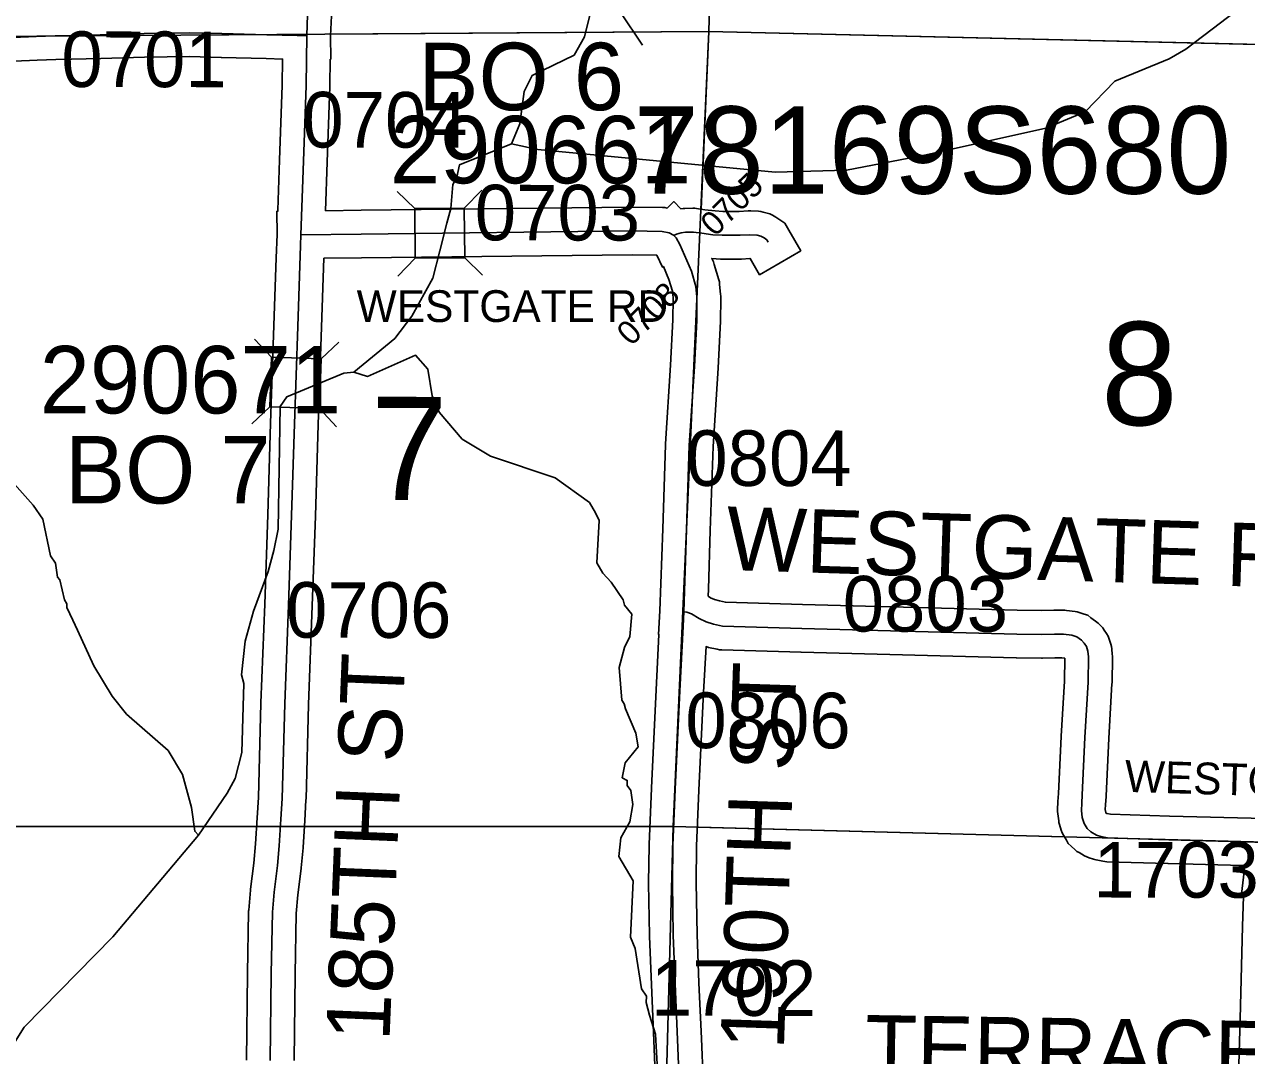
# Model space of a CAD drawing. Extents: x -132.8 to -73.3, y -60 to -26.
# Drawn here: x -121.343 to -119.804, y -34.693 to -33.394 of the extents above; entities that cross this region are included whole.
import ezdxf

# ---------------------------------------------------------------- set-up
doc = ezdxf.new("R2010")
doc.units = 0
for name, color, linetype in [('tdCoHydroRiver', 7, 'Continuous'), ('tdCoSecRdNmbr', 7, 'Continuous'), ('tdCoSecRdTxt', 7, 'Continuous'), ('tdCoSecRteBand', 7, 'Continuous'), ('tdCoSecRteCL', 7, 'Continuous'), ('tdCoSectLine', 7, 'Continuous'), ('tdCoSectLinePart', 7, 'Continuous'), ('tdCoSectNmbr', 7, 'Continuous'), ('tdCoStrucDivPri', 7, 'Continuous'), ('tdCoStrucPriMaintName', 7, 'Continuous'), ('tdCoStrucSec', 7, 'Continuous'), ('tdCoStrucSecCoName', 7, 'Continuous'), ('tdCoStrucSecFHWANum', 7, 'Continuous'), ('tdCoSurfGravel', 7, 'Continuous')]:
    doc.layers.add(name, color=color, linetype=linetype)

msp = doc.modelspace()

# ---------------------------------------------------------------- linework, layer by layer
at = {"layer": 'tdCoHydroRiver'}
for points in [[(-119.4582, -32.476), (-119.593, -32.4992), (-119.6854, -32.5314), (-119.8687, -32.5391), (-119.9638, -32.5507), (-119.9879, -32.569), (-120.0303, -32.6168), (-120.1056, -32.659), (-120.1286, -32.6915), (-120.1674, -32.7851), (-120.199, -32.8727), (-120.2247, -32.9208), (-120.2672, -32.9749), (-120.2932, -33.0042), (-120.4166, -33.1317), (-120.475, -33.1885), (-120.6008, -33.2892), (-120.6141, -33.3156), (-120.6372, -33.4097), (-120.6504, -33.433), (-120.7032, -33.4584), (-120.7132, -33.4786), (-120.719, -33.5194), (-120.7292, -33.5444)], [(-119.7741, -33.3574), (-119.8044, -33.3676), (-119.8366, -33.392), (-119.8801, -33.4255), (-119.901, -33.4375), (-119.9696, -33.4656), (-120.0069, -33.5041), (-120.0564, -33.5248), (-120.2072, -33.5586), (-120.3072, -33.5779), (-120.3972, -33.5802), (-120.6962, -33.5516), (-120.7292, -33.5444)], [(-120.7292, -33.5444), (-120.7946, -33.571), (-120.7982, -33.5867), (-120.8032, -33.596), (-120.8055, -33.6259), (-120.8108, -33.6447), (-120.8196, -33.6792), (-120.8284, -33.7136), (-120.855, -33.7618), (-120.8762, -33.7896), (-120.9279, -33.8324)], [(-120.5459, -34.704), (-120.548, -34.6661), (-120.5553, -34.6423), (-120.5596, -34.6264), (-120.5593, -34.6185), (-120.5654, -34.6089), (-120.5735, -34.5582), (-120.5794, -34.5438), (-120.5759, -34.4729), (-120.594, -34.4425), (-120.5918, -34.4189), (-120.5802, -34.3987), (-120.5765, -34.3767), (-120.5792, -34.3593), (-120.5837, -34.3528), (-120.5836, -34.3465), (-120.5898, -34.3432), (-120.5861, -34.3244), (-120.5698, -34.3043), (-120.5725, -34.2869), (-120.5859, -34.2565), (-120.5873, -34.2502), (-120.5903, -34.2454), (-120.5939, -34.2043), (-120.5869, -34.1792), (-120.5802, -34.1652), (-120.5779, -34.1369), (-120.5871, -34.1256), (-120.5885, -34.1192), (-120.6036, -34.0967), (-120.6144, -34.0854), (-120.6219, -34.0726), (-120.6189, -34.019), (-120.6234, -34.0095), (-120.6309, -33.9966), (-120.6743, -33.9655), (-120.7556, -33.938), (-120.7913, -33.9166), (-120.8204, -33.8826), (-120.8293, -33.8619), (-120.8347, -33.8286), (-120.85, -33.8109), (-120.9107, -33.8376), (-120.9279, -33.8324)], [(-120.9279, -33.8324), (-120.9406, -33.8336), (-121.0124, -33.8632), (-121.0206, -33.8756), (-121.0232, -34.0301), (-121.0286, -34.0568), (-121.0357, -34.0834), (-121.0544, -34.1334), (-121.0649, -34.171), (-121.0692, -34.2135), (-121.0663, -34.2246), (-121.0687, -34.3113), (-121.0774, -34.3442), (-121.0874, -34.3628), (-121.1235, -34.4155)], [(-121.1235, -34.4155), (-121.1281, -34.4106), (-121.1321, -34.3805), (-121.1436, -34.3392), (-121.1617, -34.3087), (-121.2141, -34.2632), (-121.2324, -34.2406), (-121.2551, -34.2021), (-121.276, -34.1574), (-121.2819, -34.1446), (-121.2894, -34.1286), (-121.2893, -34.1239), (-121.2923, -34.1191), (-121.2979, -34.0937), (-121.301, -34.0904), (-121.3037, -34.073), (-121.3097, -34.0634), (-121.3195, -34.0174), (-121.3317, -33.9997), (-121.4098, -33.9124)], [(-121.1235, -34.4155), (-121.2312, -34.5435), (-121.3431, -34.6572), (-121.3563, -34.6789), (-121.364, -34.7291), (-121.3659, -34.7417), (-121.3807, -34.7618), (-121.4552, -34.8355), (-121.5311, -34.8981), (-121.5775, -34.9221), (-121.6035, -34.9482), (-121.6494, -35.0116)]]:
    msp.add_lwpolyline(points, dxfattribs=at)
at = {"layer": 'tdCoSecRteBand'}
for points in [[(-120.956, -33.3835), (-120.9571, -33.4086), (-120.9569, -33.4379), (-120.9575, -33.4379), (-120.9579, -33.4716), (-120.958, -33.4719), (-120.958, -33.4723), (-120.9614, -33.5675), (-120.9635, -33.6288), (-120.9188, -33.6283), (-120.9188, -33.6283), (-120.9188, -33.6283), (-120.5778, -33.6243), (-120.5774, -33.6243), (-120.577, -33.6243), (-120.5393, -33.6248), (-120.5362, -33.6249), (-120.5332, -33.6255), (-120.5331, -33.6255), (-120.525, -33.6174), (-120.516, -33.6264), (-120.5131, -33.6262), (-120.5121, -33.6261), (-120.5111, -33.626), (-120.501, -33.6258), (-120.4985, -33.6257), (-120.4961, -33.6261), (-120.4857, -33.6275), (-120.473, -33.6291), (-120.463, -33.6297), (-120.4425, -33.6297), (-120.4313, -33.6291), (-120.4296, -33.629), (-120.4279, -33.629), (-120.4183, -33.6295), (-120.4152, -33.6297), (-120.4122, -33.6305), (-120.4075, -33.6317), (-120.4038, -33.6327), (-120.4004, -33.6346), (-120.3965, -33.6368), (-120.3951, -33.6376), (-120.3938, -33.6385), (-120.3903, -33.641), (-120.3851, -33.6447), (-120.3818, -33.6503), (-120.3801, -33.6533), (-120.365, -33.6792), (-120.4168, -33.7094), (-120.4287, -33.6891), (-120.4293, -33.689), (-120.4397, -33.6897), (-120.4406, -33.6897), (-120.4415, -33.6897), (-120.464, -33.6897), (-120.4649, -33.6897), (-120.4659, -33.6897), (-120.477, -33.689), (-120.4751, -33.6932), (-120.4744, -33.6949), (-120.4739, -33.6966), (-120.4683, -33.7159), (-120.4674, -33.7186), (-120.4672, -33.7215), (-120.4659, -33.7343), (-120.4658, -33.7359), (-120.4658, -33.7374), (-120.4658, -33.7401), (-120.466, -33.7673), (-120.466, -33.7679), (-120.4661, -33.7685), (-120.469, -33.8267), (-120.469, -33.8269), (-120.4691, -33.8271), (-120.4754, -33.926), (-120.4789, -34.0316), (-120.4789, -34.0316), (-120.4789, -34.0317), (-120.4814, -34.1054), (-120.4817, -34.1143), (-120.4785, -34.1164), (-120.4735, -34.1187), (-120.4673, -34.1205), (-120.4599, -34.1221), (-120.363, -34.125), (-120.0924, -34.1322), (-120.0617, -34.1326), (-120.0463, -34.1322), (-120.0459, -34.1322), (-120.0454, -34.1322), (-120.0343, -34.1322), (-120.0323, -34.1322), (-120.0303, -34.1324), (-120.0194, -34.1339), (-120.0168, -34.1343), (-120.0143, -34.1351), (-120.0082, -34.137), (-120.0035, -34.1385), (-119.9995, -34.1415), (-119.9938, -34.1457), (-119.992, -34.147), (-119.9904, -34.1486), (-119.9867, -34.1523), (-119.9845, -34.1545), (-119.9828, -34.1572), (-119.98, -34.1614), (-119.9779, -34.1648), (-119.9767, -34.1686), (-119.9747, -34.1747), (-119.9737, -34.1777), (-119.9734, -34.1808), (-119.9727, -34.1879), (-119.9725, -34.1897), (-119.9725, -34.1915), (-119.973, -34.2233), (-119.973, -34.224), (-119.9731, -34.2246), (-119.9772, -34.2939), (-119.9804, -34.366), (-119.9804, -34.3663), (-119.9805, -34.3667), (-119.9812, -34.3771), (-119.9815, -34.3833), (-119.981, -34.3868), (-119.9808, -34.3877), (-119.9805, -34.3878), (-119.9797, -34.3881), (-119.9751, -34.389), (-119.9008, -34.3914), (-119.7806, -34.3947)], [(-121.0631, -34.699), (-121.0618, -34.5897), (-121.0618, -34.5896), (-121.0618, -34.5895), (-121.0604, -34.512), (-121.0603, -34.511), (-121.0602, -34.51), (-121.058, -34.4848), (-121.058, -34.4843), (-121.0579, -34.4837), (-121.0538, -34.4508), (-121.0516, -34.4265), (-121.0496, -34.3936), (-121.048, -34.368), (-121.0448, -34.2492), (-121.0448, -34.249), (-121.0448, -34.2489), (-121.0401, -34.1246), (-121.0362, -34.0118), (-121.0327, -33.8964), (-121.0327, -33.8964), (-121.0327, -33.8963), (-121.0285, -33.7735), (-121.0256, -33.6881), (-121.0257, -33.6881), (-121.0246, -33.6589), (-121.025, -33.6296), (-121.0236, -33.6295), (-121.0236, -33.6282), (-121.0214, -33.5653), (-121.0214, -33.5653), (-121.0214, -33.5653), (-121.0179, -33.4705), (-121.0175, -33.4377), (-121.0384, -33.4371), (-121.0948, -33.4357), (-121.0948, -33.4357), (-121.1344, -33.4347), (-121.1913, -33.4355), (-121.2463, -33.4371), (-121.2463, -33.4371), (-121.2463, -33.4371), (-121.2836, -33.438), (-121.2837, -33.438), (-121.2838, -33.438), (-121.303, -33.4384), (-121.3266, -33.4392), (-121.3561, -33.4404)], [(-120.548, -34.7268), (-120.5502, -34.6741), (-120.5531, -34.604), (-120.5531, -34.604), (-120.5531, -34.604), (-120.5556, -34.5428), (-120.5556, -34.5424), (-120.5556, -34.5421), (-120.5566, -34.4762), (-120.5566, -34.4758), (-120.5566, -34.4755), (-120.5561, -34.4279), (-120.5561, -34.4274), (-120.5561, -34.4269), (-120.5544, -34.3871), (-120.5531, -34.3561), (-120.5531, -34.356), (-120.5531, -34.356), (-120.5472, -34.2324), (-120.5472, -34.2323), (-120.5472, -34.2323), (-120.5436, -34.1626), (-120.5441, -34.1625), (-120.5424, -34.1329), (-120.5388, -34.0296), (-120.5354, -33.9236), (-120.5354, -33.9231), (-120.5353, -33.9227), (-120.529, -33.8235), (-120.526, -33.7661), (-120.5258, -33.7396), (-120.5258, -33.7385), (-120.5266, -33.7301), (-120.531, -33.7153), (-120.5379, -33.6992), (-120.5392, -33.6998), (-120.5464, -33.6847), (-120.5774, -33.6843), (-120.9181, -33.6883), (-120.9656, -33.6888), (-120.9686, -33.7755), (-120.9686, -33.7755), (-120.9686, -33.7756), (-120.9728, -33.8983), (-120.9762, -34.0136), (-120.9762, -34.0137), (-120.9762, -34.0138), (-120.9802, -34.1267), (-120.9802, -34.1268), (-120.9802, -34.1268), (-120.9848, -34.251), (-120.988, -34.3701), (-120.9881, -34.3707), (-120.9881, -34.3712), (-120.9897, -34.3973), (-120.9918, -34.4306), (-120.9918, -34.431), (-120.9918, -34.4314), (-120.9941, -34.4566), (-120.9941, -34.4571), (-120.9942, -34.4577), (-120.9983, -34.4906), (-121.0004, -34.5142), (-121.0018, -34.5905), (-121.0031, -34.6995)], [(-119.8149, -34.7623), (-119.8117, -34.6471), (-119.8085, -34.5307), (-119.8085, -34.5306), (-119.8085, -34.5306), (-119.8074, -34.4922), (-119.8077, -34.4922), (-119.8076, -34.49), (-119.8098, -34.4898), (-119.8065, -34.4613), (-119.8063, -34.454), (-119.8084, -34.4539), (-119.9025, -34.4513), (-119.9025, -34.4513), (-119.9026, -34.4513), (-119.9796, -34.4489), (-119.982, -34.4488), (-119.9845, -34.4483), (-119.9931, -34.4466), (-119.9947, -34.4462), (-119.9963, -34.4457), (-120.0017, -34.444), (-120.0048, -34.443), (-120.0075, -34.4415), (-120.0144, -34.4375), (-120.0172, -34.4359), (-120.0196, -34.4338), (-120.0246, -34.4293), (-120.0281, -34.4262), (-120.0305, -34.422), (-120.0342, -34.4156), (-120.0359, -34.4126), (-120.0369, -34.4092), (-120.0391, -34.4019), (-120.0398, -34.3997), (-120.0401, -34.3975), (-120.0413, -34.3888), (-120.0417, -34.3859), (-120.0416, -34.383), (-120.0411, -34.3737), (-120.0411, -34.3734), (-120.0411, -34.3731), (-120.0404, -34.3629), (-120.0372, -34.291), (-120.0372, -34.2908), (-120.0371, -34.2906), (-120.033, -34.2217), (-120.0325, -34.1927), (-120.0364, -34.1922), (-120.045, -34.1922), (-120.0605, -34.1926), (-120.0612, -34.1927), (-120.0619, -34.1926), (-120.0935, -34.1922), (-120.0936, -34.1922), (-120.0938, -34.1921), (-120.3646, -34.185), (-120.3646, -34.185), (-120.3647, -34.185), (-120.4646, -34.182), (-120.4674, -34.182), (-120.4702, -34.1813), (-120.4813, -34.1789), (-120.4822, -34.1787), (-120.4831, -34.1784), (-120.4843, -34.178), (-120.4873, -34.2353), (-120.4932, -34.3587), (-120.4945, -34.3896), (-120.4961, -34.4289), (-120.4966, -34.4757), (-120.4956, -34.5408), (-120.4932, -34.6015), (-120.4902, -34.6715), (-120.4902, -34.6715), (-120.4902, -34.6715), (-120.488, -34.7238)]]:
    msp.add_lwpolyline(points, dxfattribs=at)
at = {"layer": 'tdCoSecRteCL'}
for points in [[(-120.9871, -33.4081), (-120.986, -33.3822), (-120.9834, -33.3105), (-120.9821, -33.2787), (-120.9814, -33.264), (-120.9797, -33.2254), (-120.9785, -33.1867), (-120.9769, -33.1554)], [(-121.3573, -33.4104), (-121.3277, -33.4092), (-121.3038, -33.4084), (-121.2843, -33.408), (-121.2471, -33.4071), (-121.1919, -33.4055), (-121.1342, -33.4047), (-121.0941, -33.4057), (-121.0376, -33.4071), (-120.9994, -33.4082), (-120.9871, -33.4081)], [(-120.9946, -33.6592), (-120.9914, -33.5664), (-120.9879, -33.4712), (-120.9871, -33.4081)], [(-121.0331, -34.6993), (-121.0318, -34.5901), (-121.0304, -34.5126), (-121.0281, -34.4875), (-121.0239, -34.4539), (-121.0217, -34.4288), (-121.0197, -34.3954), (-121.018, -34.3693), (-121.0148, -34.25), (-121.0101, -34.1257), (-121.0062, -34.0128), (-121.0027, -33.8973), (-120.9985, -33.7745), (-120.9951, -33.6727), (-120.9946, -33.6592)], [(-120.9946, -33.6592), (-120.9185, -33.6583), (-120.5774, -33.6543), (-120.5397, -33.6548), (-120.5308, -33.6568), (-120.5254, -33.6595), (-120.525, -33.6599)], [(-120.525, -33.6599), (-120.5217, -33.6583), (-120.5158, -33.6565), (-120.5103, -33.656), (-120.5002, -33.6558), (-120.4896, -33.6573), (-120.4758, -33.659), (-120.464, -33.6597), (-120.4415, -33.6597), (-120.4295, -33.659), (-120.4198, -33.6595), (-120.4152, -33.6607), (-120.4112, -33.6629), (-120.4078, -33.6654), (-120.406, -33.6684)], [(-120.5124, -34.1343), (-120.5089, -34.0306), (-120.5054, -33.9246), (-120.499, -33.8252), (-120.496, -33.767), (-120.4958, -33.7399), (-120.4958, -33.7372), (-120.497, -33.7244), (-120.5027, -33.7051), (-120.5172, -33.6713), (-120.5219, -33.6629), (-120.525, -33.6599)], [(-120.518, -34.7256), (-120.5202, -34.6728), (-120.5232, -34.6028), (-120.5256, -34.5416), (-120.5266, -34.4758), (-120.5261, -34.4282), (-120.5245, -34.3884), (-120.5232, -34.3574), (-120.5172, -34.2338), (-120.5131, -34.1527), (-120.5124, -34.1343)], [(-120.5124, -34.1343), (-120.5085, -34.1345), (-120.5026, -34.1365), (-120.493, -34.1427), (-120.4841, -34.1469), (-120.4748, -34.1496), (-120.4637, -34.152), (-120.3638, -34.155), (-120.093, -34.1622), (-120.0615, -34.1627), (-120.0454, -34.1622), (-120.0343, -34.1622), (-120.0235, -34.1636), (-120.0173, -34.1656), (-120.0116, -34.1698), (-120.0079, -34.1735), (-120.0052, -34.1777), (-120.0033, -34.1839), (-120.0025, -34.191), (-120.003, -34.2228), (-120.0072, -34.2924), (-120.0104, -34.3646), (-120.0111, -34.3752), (-120.0116, -34.3846), (-120.0104, -34.3932), (-120.0082, -34.4006), (-120.0045, -34.407), (-119.9996, -34.4115), (-119.9926, -34.4154), (-119.9872, -34.4172), (-119.9786, -34.4189), (-119.9016, -34.4213), (-119.7775, -34.4248)]]:
    msp.add_lwpolyline(points, dxfattribs=at)
at = {"layer": 'tdCoSectLine'}
for points in [[(-120.4806, -33.4032), (-120.4533, -32.4055)], [(-121.3879, -33.4095), (-120.4806, -33.4032)], [(-120.5255, -34.4045), (-120.4806, -33.4032)], [(-120.4806, -33.4032), (-119.4887, -33.4264)], [(-121.4178, -34.4045), (-120.5255, -34.4045)], [(-120.5451, -35.4009), (-120.5407, -34.9713), (-120.5255, -34.4045)], [(-120.5255, -34.4045), (-119.5251, -34.4309)]]:
    msp.add_lwpolyline(points, dxfattribs=at)
at = {"layer": 'tdCoSectLinePart'}
for points in [[(-120.4806, -33.4032), (-120.4747, -33.1863)], [(-120.9574, -33.4065), (-120.4806, -33.4032)], [(-120.4906, -33.6268), (-120.4806, -33.4032)], [(-120.4806, -33.4032), (-119.518, -33.4257)], [(-121.4178, -34.4045), (-121.0506, -34.4045)], [(-120.9906, -34.4045), (-120.5554, -34.4045)], [(-120.4954, -34.4053), (-120.0328, -34.4175)]]:
    msp.add_lwpolyline(points, dxfattribs=at)
at = {"layer": 'tdCoStrucDivPri'}
msp.add_line((-120.5924, -33.3784), (-120.5643, -33.4203), dxfattribs=at)
at = {"layer": 'tdCoStrucSec'}
for points in [[(-120.8731, -33.6048), (-120.8512, -33.6262), (-120.7887, -33.6255)], [(-120.7668, -33.6031), (-120.7887, -33.6255), (-120.788, -33.688)], [(-120.8724, -33.7111), (-120.8505, -33.6888), (-120.8512, -33.6262)], [(-120.7656, -33.7099), (-120.788, -33.688), (-120.8505, -33.6888)], [(-121.0529, -33.7905), (-121.0316, -33.8134), (-120.969, -33.8155)], [(-120.9467, -33.7946), (-120.969, -33.8155), (-120.9712, -33.878)], [(-121.0565, -33.8972), (-121.0337, -33.8759), (-121.0316, -33.8134)], [(-120.9498, -33.9009), (-120.9712, -33.878), (-121.0337, -33.8759)]]:
    msp.add_lwpolyline(points, dxfattribs=at)
at = {"layer": 'tdCoSurfGravel'}
for points in [[(-120.9871, -33.4081), (-120.986, -33.3822), (-120.9834, -33.3105), (-120.9821, -33.2787), (-120.9814, -33.264), (-120.9797, -33.2254), (-120.9785, -33.1867), (-120.9769, -33.1554)], [(-121.3573, -33.4104), (-121.3277, -33.4092), (-121.3038, -33.4084), (-121.2843, -33.408), (-121.2471, -33.4071), (-121.1919, -33.4055), (-121.1342, -33.4047), (-121.0941, -33.4057), (-121.0376, -33.4071), (-120.9994, -33.4082), (-120.9871, -33.4081)], [(-121.0197, -34.3954), (-121.018, -34.3693), (-121.0148, -34.25), (-121.0101, -34.1257), (-121.0062, -34.0128), (-121.0027, -33.8973), (-120.9985, -33.7745), (-120.9951, -33.6727), (-120.9946, -33.6592), (-120.9914, -33.5664), (-120.9879, -33.4712), (-120.9871, -33.4081)], [(-120.9946, -33.6592), (-120.9185, -33.6583), (-120.5774, -33.6543), (-120.5397, -33.6548), (-120.5308, -33.6568), (-120.5254, -33.6595), (-120.525, -33.6599)], [(-120.525, -33.6599), (-120.5217, -33.6583), (-120.5158, -33.6565), (-120.5103, -33.656), (-120.5002, -33.6558), (-120.4896, -33.6573), (-120.4758, -33.659), (-120.464, -33.6597), (-120.4415, -33.6597), (-120.4295, -33.659), (-120.4198, -33.6595), (-120.4152, -33.6607), (-120.4112, -33.6629), (-120.4078, -33.6654), (-120.406, -33.6684)], [(-120.4958, -33.7399), (-120.4958, -33.7372), (-120.497, -33.7244), (-120.5027, -33.7051), (-120.5172, -33.6713), (-120.5219, -33.6629), (-120.525, -33.6599)], [(-120.5124, -34.1343), (-120.5089, -34.0306), (-120.5054, -33.9246), (-120.499, -33.8252), (-120.496, -33.767), (-120.4958, -33.7399)], [(-120.5245, -34.3884), (-120.5232, -34.3574), (-120.5172, -34.2338), (-120.5131, -34.1527), (-120.5124, -34.1343)], [(-120.5124, -34.1343), (-120.5085, -34.1345), (-120.5026, -34.1365), (-120.493, -34.1427), (-120.4841, -34.1469), (-120.4748, -34.1496), (-120.4637, -34.152), (-120.3638, -34.155), (-120.093, -34.1622), (-120.0615, -34.1627), (-120.0454, -34.1622), (-120.0343, -34.1622), (-120.0235, -34.1636), (-120.0173, -34.1656), (-120.0116, -34.1698), (-120.0079, -34.1735), (-120.0052, -34.1777), (-120.0033, -34.1839), (-120.0025, -34.191), (-120.003, -34.2228), (-120.0072, -34.2924), (-120.0104, -34.3646), (-120.0111, -34.3752), (-120.0116, -34.3846), (-120.0104, -34.3932), (-120.0082, -34.4006), (-120.0045, -34.407), (-119.9996, -34.4115), (-119.9926, -34.4154), (-119.9872, -34.4172), (-119.9786, -34.4189), (-119.9016, -34.4213), (-119.7775, -34.4248)], [(-121.0331, -34.6993), (-121.0318, -34.5901), (-121.0304, -34.5126), (-121.0281, -34.4875), (-121.0239, -34.4539), (-121.0217, -34.4288), (-121.0197, -34.3954)], [(-120.5445, -35.2913), (-120.5449, -35.2873), (-120.5449, -35.256), (-120.5441, -35.2037), (-120.5424, -35.0824), (-120.5402, -34.9611), (-120.5397, -34.928), (-120.5377, -34.9086), (-120.5323, -34.8866), (-120.5163, -34.841), (-120.5126, -34.8284), (-120.5106, -34.8178), (-120.5101, -34.805), (-120.5118, -34.7899), (-120.5148, -34.7675), (-120.518, -34.7256), (-120.5202, -34.6728), (-120.5232, -34.6028), (-120.5256, -34.5416), (-120.5266, -34.4758), (-120.5261, -34.4282), (-120.5245, -34.3884)]]:
    msp.add_lwpolyline(points, dxfattribs=at)

# ---------------------------------------------------------------- texts
at = {"layer": 'tdCoSecRdNmbr'}
for s, height, rotation, p in [('0701', 0.07, 359.909, (-121.2963, -33.4729)), ('0704', 0.07, 359.9092, (-120.9928, -33.5491)), ('0705', 0.03, 44.9095, (-120.473, -33.6626)), ('0703', 0.07, 359.9096, (-120.7756, -33.6661)), ('0708', 0.03, 44.9096, (-120.5785, -33.8004)), ('0804', 0.07, 359.9096, (-120.5092, -33.9754)), ('0803', 0.07, 359.9097, (-120.3122, -34.1589)), ('0706', 0.07, 359.9093, (-121.0133, -34.1667)), ('0806', 0.07, 359.9096, (-120.5104, -34.3058)), ('1703', 0.07, 359.91, (-119.9964, -34.494)), ('1702', 0.07, 359.9096, (-120.5538, -34.6429))]:
    msp.add_text(s, height=height, rotation=rotation, dxfattribs=at).set_placement(p)
at = {"layer": 'tdCoSecRdTxt'}
for s, height, rotation, p in [('WESTGATE RD', 0.04, 0.0296, (-120.9243, -33.7691)), ('WESTGATE RD', 0.08, 358.1769, (-120.4598, -34.0813)), ('185TH ST', 0.08, 87.644, (-120.883, -34.6756)), ('190TH ST', 0.08, 88.1098, (-120.3863, -34.6863)), ('WESTGATE RD', 0.04, 358.2583, (-119.9574, -34.3609)), ('TERRACE', 0.08, 359.1162, (-120.2845, -34.722))]:
    msp.add_text(s, height=height, rotation=rotation, dxfattribs=at).set_placement(p)
at = {"layer": 'tdCoSectNmbr'}
for s, rotation, p in [('8', 359.9099, (-119.987, -33.8989)), ('7', 359.9092, (-120.9065, -33.9932))]:
    msp.add_text(s, height=0.13, rotation=rotation, dxfattribs=at).set_placement(p)
at = {"layer": 'tdCoStrucPriMaintName'}
msp.add_text('78169S680', height=0.11, dxfattribs=at).set_placement((-120.5753, -33.6074))
msp.add_text('78169S680', height=0.11, dxfattribs=at).set_placement((-120.5753, -33.6074))
msp.add_text('78169S680', height=0.11, dxfattribs=at).set_placement((-120.5753, -33.6074))
at = {"layer": 'tdCoStrucSecCoName'}
for s, p in [('BO 6', (-120.8466, -33.5022)), ('BO 7', (-121.2917, -33.9976))]:
    msp.add_text(s, height=0.085, dxfattribs=at).set_placement(p)
at = {"layer": 'tdCoStrucSecFHWANum'}
for s, p in [('290661', (-120.8824, -33.5943)), ('290671', (-121.3234, -33.8842))]:
    msp.add_text(s, height=0.085, dxfattribs=at).set_placement(p)

doc.saveas('drawing.dxf')
